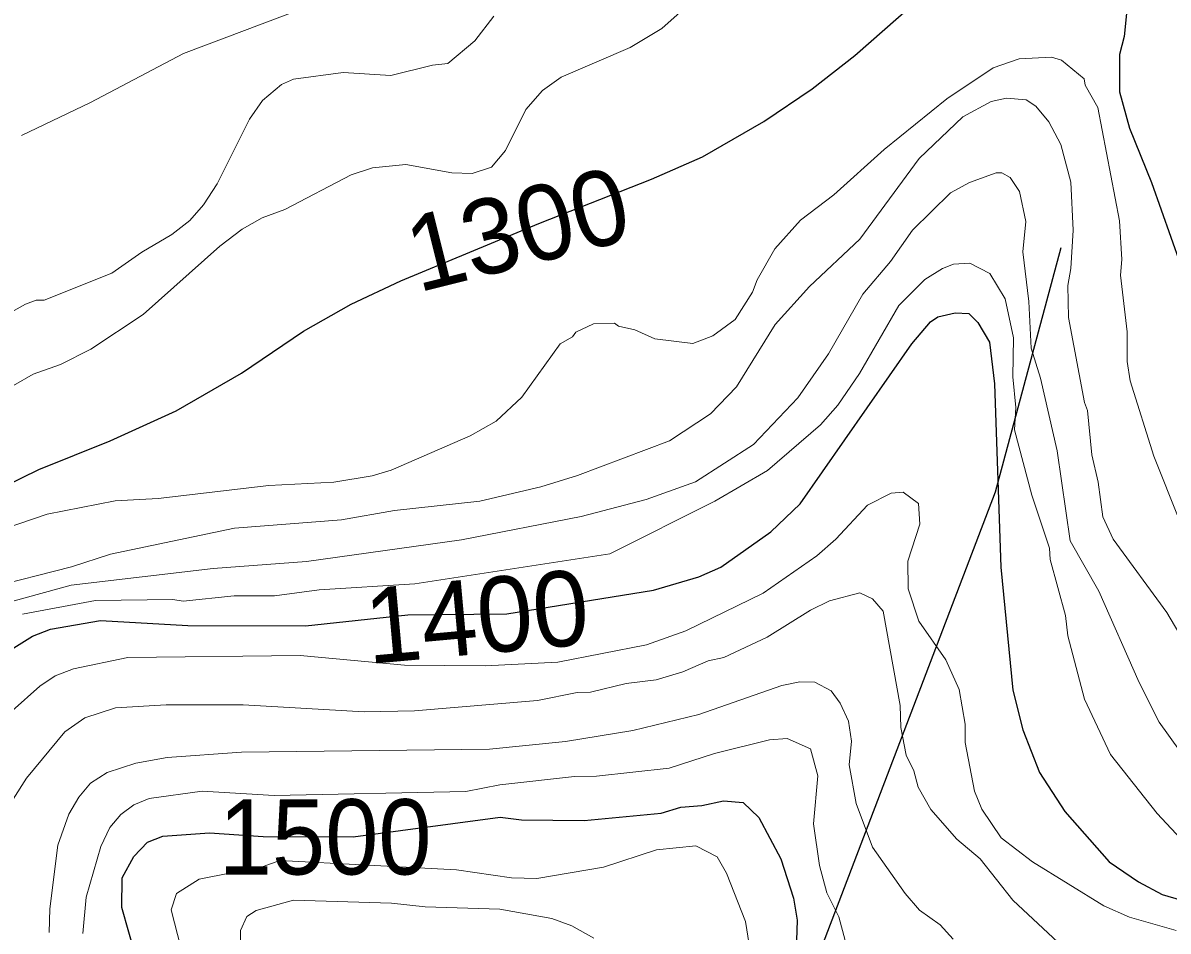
# Model space of a CAD drawing. Extents: x 598.3 to 623.2, y 6902.2 to 6930.1.
# Drawn here: x 615.765 to 616.981, y 6910.84 to 6911.805 of the extents above; entities that cross this region are included whole.
import ezdxf
from ezdxf.enums import TextEntityAlignment as Align

# ---------------------------------------------------------------- set-up
doc = ezdxf.new("R2010")
doc.units = 0
doc.header["$LTSCALE"] = 0.032
for name, color, linetype, lineweight in [('1', 7, 'Continuous', 25), ('2', 7, 'Continuous', 13), ('26', 7, 'Continuous', 25)]:
    doc.layers.add(name, color=color, linetype=linetype, lineweight=lineweight)
doc.layers.add('61', color=7, linetype='Continuous')

msp = doc.modelspace()

# ---------------------------------------------------------------- linework, layer by layer
at = {"layer": '1'}
for points in [[(616.9015, 6911.9063), (616.9282, 6911.8816), (616.9379, 6911.8485), (616.9387, 6911.8287), (616.9346, 6911.7902), (616.9299, 6911.7711), (616.9299, 6911.7316), (616.9404, 6911.6928), (616.9637, 6911.6351), (617.0049, 6911.5189)], [(615.7081, 6911.2947), (615.7816, 6911.3302), (615.8571, 6911.3606), (615.9275, 6911.3926), (615.9967, 6911.4328), (616.0626, 6911.4773), (616.1134, 6911.5058), (616.1663, 6911.5306), (616.3126, 6911.5915), (616.4324, 6911.6387), (616.4865, 6911.6625), (616.552, 6911.6999), (616.6031, 6911.7345), (616.6484, 6911.7701), (616.724, 6911.8368)], [(615.7366, 6911.1296), (615.7746, 6911.1534), (615.794, 6911.1606), (615.847, 6911.17), (615.9399, 6911.1645), (616.065, 6911.1644), (616.1734, 6911.1758), (616.2787, 6911.1771), (616.4346, 6911.202), (616.4827, 6911.2162), (616.5063, 6911.2264), (616.5593, 6911.2642), (616.5904, 6911.2937), (616.7092, 6911.4638), (616.729, 6911.4872), (616.7366, 6911.4924), (616.7552, 6911.4968), (616.7697, 6911.4961), (616.7792, 6911.4866), (616.7915, 6911.4657)], [(616.7915, 6911.4657), (616.797, 6911.4214), (616.8036, 6911.2265), (616.8165, 6911.096), (616.827, 6911.0539), (616.8447, 6911.0085), (616.8715, 6910.967), (616.9187, 6910.9134), (616.9498, 6910.8924), (616.975, 6910.879), (617.0755, 6910.8496)], [(615.8845, 6910.8125), (615.8698, 6910.8652), (615.8702, 6910.8967), (615.8824, 6910.9192), (615.8968, 6910.9344), (615.9132, 6910.941), (615.9629, 6910.9444), (616.0198, 6910.9403), (616.1154, 6910.9401), (616.2715, 6910.9611), (616.2945, 6910.9581), (616.3608, 6910.9574), (616.4428, 6910.9654), (616.4636, 6910.9718), (616.4859, 6910.9734), (616.5089, 6910.9783), (616.5299, 6910.9766), (616.5464, 6910.9607), (616.5699, 6910.9169), (616.5834, 6910.8749), (616.5874, 6910.8515), (616.5866, 6910.8301)]]:
    msp.add_lwpolyline(points, dxfattribs=at)
at = {"layer": '2'}
for points in [[(616.4857, 6911.8367), (616.4436, 6911.7988), (616.4099, 6911.7787), (616.3365, 6911.7469), (616.3165, 6911.7329), (616.2989, 6911.7127), (616.2775, 6911.6691), (616.2623, 6911.6515), (616.242, 6911.6446), (616.2202, 6911.6454), (616.1716, 6911.6542), (616.136, 6911.6508), (616.1132, 6911.6434), (616.0429, 6911.6065), (616.0189, 6911.5978), (615.9976, 6911.5856), (615.9737, 6911.5677), (615.8923, 6911.4949), (615.8368, 6911.4582), (615.8044, 6911.442), (615.7755, 6911.4316), (615.7547, 6911.4196)], [(615.7107, 6911.4745), (615.7674, 6911.506), (615.7787, 6911.5101), (615.7872, 6911.5103), (615.8592, 6911.539), (615.891, 6911.5613), (615.9227, 6911.5799), (615.9418, 6911.5947), (615.9565, 6911.6116), (615.9708, 6911.6338), (616.0052, 6911.7026), (616.0193, 6911.7224), (616.0392, 6911.7391), (616.0522, 6911.7448), (616.1047, 6911.7521), (616.1556, 6911.749), (616.1996, 6911.7599), (616.2162, 6911.7617), (616.2446, 6911.7857), (616.2649, 6911.8117)], [(616.062, 6911.8201), (615.9353, 6911.7721), (615.8364, 6911.7202), (615.763, 6911.6852)], [(616.9934, 6911.2762), (616.9664, 6911.3444), (616.9411, 6911.4246), (616.938, 6911.4452), (616.9379, 6911.4764), (616.9307, 6911.5369), (616.9323, 6911.5533), (616.9298, 6911.5946), (616.9069, 6911.7147), (616.8934, 6911.7387), (616.8921, 6911.7454), (616.8683, 6911.7651), (616.8576, 6911.7682), (616.823, 6911.7667), (616.7955, 6911.757), (616.7463, 6911.7242), (616.6796, 6911.6704), (616.6263, 6911.6219), (616.5907, 6911.5951), (616.5636, 6911.5647), (616.5448, 6911.5318), (616.5399, 6911.5188), (616.5214, 6911.4895), (616.4978, 6911.4722), (616.4764, 6911.4641), (616.4359, 6911.4692)], [(615.7269, 6911.2041), (615.8162, 6911.2269), (615.8578, 6911.2405), (615.9895, 6911.2681), (616.1031, 6911.277), (616.1595, 6911.2868), (616.2501, 6911.2965), (616.3149, 6911.3119), (616.3537, 6911.324), (616.4517, 6911.3609), (616.495, 6911.3893), (616.5227, 6911.4181), (616.564, 6911.4842), (616.6004, 6911.5248), (616.6539, 6911.5751), (616.7169, 6911.6607), (616.7633, 6911.7048), (616.7933, 6911.7212), (616.8096, 6911.7246), (616.8307, 6911.723), (616.8407, 6911.7164), (616.8545, 6911.6995), (616.8673, 6911.6755), (616.8779, 6911.6354), (616.8805, 6911.5846)], [(615.7554, 6911.1909), (615.816, 6911.2073), (615.9668, 6911.2252), (616.0659, 6911.2325), (616.2305, 6911.2556), (616.3577, 6911.2804), (616.4269, 6911.2985), (616.4792, 6911.3172), (616.5408, 6911.3567), (616.5881, 6911.4063), (616.6204, 6911.4532), (616.6569, 6911.5164), (616.6865, 6911.5513), (616.7098, 6911.5847), (616.7502, 6911.6242), (616.7705, 6911.6352), (616.7988, 6911.6453), (616.8049, 6911.6453), (616.8137, 6911.6406), (616.8234, 6911.6257), (616.8303, 6911.5937), (616.8272, 6911.5615), (616.8334, 6911.5088), (616.8358, 6911.4593), (616.8457, 6911.4273), (616.8634, 6911.3501), (616.8772, 6911.2546), (616.9078, 6911.2012), (616.9507, 6911.104), (616.9718, 6911.062), (617.0051, 6911.0157)], [(616.8805, 6911.5846), (616.8782, 6911.544), (616.8748, 6911.5256), (616.8756, 6911.4918), (616.8926, 6911.4014), (616.8959, 6911.393), (616.9005, 6911.3459), (616.9072, 6911.317), (616.9121, 6911.28), (616.923, 6911.2564), (616.9799, 6911.1785), (617.0217, 6911.1075)], [(615.7641, 6911.1766), (615.8417, 6911.1911), (615.924, 6911.1921), (615.935, 6911.1904), (615.989, 6911.196), (616.0319, 6911.1961), (616.0793, 6911.2025), (616.181, 6911.2089), (616.3882, 6911.2406), (616.4998, 6911.2967), (616.5556, 6911.3294), (616.6119, 6911.3777), (616.6305, 6911.3987), (616.6536, 6911.4322), (616.6952, 6911.5046), (616.7229, 6911.5321), (616.7418, 6911.544), (616.7532, 6911.5483), (616.7709, 6911.5496), (616.792, 6911.5385), (616.8084, 6911.5115), (616.8173, 6911.4702), (616.8165, 6911.4286), (616.8197, 6911.3963), (616.8182, 6911.3723), (616.8367, 6911.3029), (616.8552, 6911.2468), (616.8562, 6911.2347), (616.8723, 6911.1753), (616.8748, 6911.1537), (616.8925, 6911.0862), (616.9203, 6911.0275), (616.9697, 6910.9648), (616.9998, 6910.9328)], [(616.4359, 6911.4692), (616.4148, 6911.4786), (616.3974, 6911.4826), (616.3933, 6911.4859), (616.3709, 6911.4849), (616.3521, 6911.4762), (616.3486, 6911.4713), (616.3356, 6911.4638), (616.2947, 6911.407), (616.2673, 6911.3818), (616.2399, 6911.3659), (616.1557, 6911.3295), (616.1358, 6911.3236), (616.095, 6911.3167), (616.0258, 6911.3134), (615.9082, 6911.2996), (615.8627, 6911.2972), (615.7903, 6911.2827), (615.7458, 6911.2678)], [(615.7532, 6911.0741), (615.7825, 6911.1003), (615.7989, 6911.111), (615.8182, 6911.1185), (615.8762, 6911.1305), (616.0593, 6911.1329), (616.17, 6911.1224), (616.2557, 6911.1216), (616.333, 6911.1257), (616.427, 6911.144), (616.469, 6911.1591), (616.5513, 6911.1989), (616.6081, 6911.2385), (616.6282, 6911.2563), (616.6619, 6911.2924), (616.687, 6911.3053), (616.6999, 6911.3061), (616.7162, 6911.2943), (616.7177, 6911.2722), (616.7047, 6911.2331), (616.7052, 6911.2036), (616.7166, 6911.1692), (616.7451, 6911.1283), (616.7595, 6911.0966), (616.7656, 6911.0598), (616.7656, 6911.0404), (616.7757, 6910.9887), (616.7833, 6910.9694), (616.8039, 6910.9391), (616.8373, 6910.9137), (616.9132, 6910.8667), (616.9405, 6910.8549), (616.99, 6910.8405)], [(615.7542, 6910.9802), (615.7682, 6911.0026), (615.809, 6911.0515), (615.8303, 6911.0664), (615.8629, 6911.077), (615.9169, 6911.0803), (615.9985, 6911.0803), (616.1271, 6911.073), (616.1808, 6911.0739), (616.3113, 6911.0848), (616.3535, 6911.0935), (616.3675, 6911.0937), (616.4056, 6911.103), (616.4374, 6911.1069), (616.4658, 6911.1155), (616.4927, 6911.1272), (616.5092, 6911.1306), (616.5553, 6911.1521), (616.6015, 6911.181), (616.6217, 6911.1909), (616.6537, 6911.1992), (616.6674, 6911.193), (616.6788, 6911.1797), (616.6966, 6911.0795), (616.6974, 6911.0561), (616.7029, 6911.027), (616.7111, 6911.0101), (616.7157, 6910.9929), (616.7292, 6910.9692), (616.7569, 6910.9375), (616.7816, 6910.9168), (616.8164, 6910.873), (616.9182, 6910.7779)], [(616.7529, 6910.8314), (616.7392, 6910.8467), (616.7173, 6910.8622), (616.7019, 6910.8799), (616.6674, 6910.9292), (616.6498, 6910.9756), (616.6425, 6911.0166), (616.6449, 6911.0418), (616.6417, 6911.0631), (616.633, 6911.0822), (616.6233, 6911.0953), (616.6061, 6911.1045), (616.5901, 6911.1046), (616.571, 6911.1007), (616.4826, 6911.0702), (616.4128, 6911.0529), (616.3412, 6911.0413), (616.2605, 6911.0334), (615.9968, 6911.0301), (615.9179, 6911.0244), (615.8845, 6911.0185), (615.8542, 6911.0086), (615.8364, 6910.9971), (615.824, 6910.9823), (615.8134, 6910.9643), (615.8015, 6910.9311), (615.7933, 6910.8635), (615.7924, 6910.8386)], [(615.8282, 6910.8375), (615.8319, 6910.8762), (615.8475, 6910.9299), (615.8569, 6910.9501), (615.8687, 6910.9639), (615.8823, 6910.9742), (615.8988, 6910.9808), (615.9552, 6910.9888), (616.0316, 6910.984), (616.2351, 6910.9884), (616.2712, 6910.9953), (616.3505, 6911.0043), (616.3741, 6911.0046), (616.4512, 6911.0131), (616.4995, 6911.0285), (616.5577, 6911.0431), (616.5766, 6911.0446), (616.6014, 6911.0336), (616.6092, 6911.005), (616.6045, 6910.9539), (616.6109, 6910.9095), (616.6189, 6910.8806), (616.6316, 6910.8553), (616.6384, 6910.8301)], [(615.9459, 6910.7702), (615.9221, 6910.8625), (615.9276, 6910.8801), (615.9517, 6910.8951), (616.0198, 6910.9085), (616.0374, 6910.9151), (616.2252, 6910.9051), (616.2836, 6910.8966), (616.3106, 6910.8958), (616.3813, 6910.9079), (616.4378, 6910.9263), (616.4797, 6910.9304), (616.5021, 6910.9187), (616.512, 6910.9017), (616.5322, 6910.8502), (616.5364, 6910.8256)], [(616.3712, 6910.8326), (616.3478, 6910.8457), (616.3264, 6910.8535), (616.2712, 6910.8633), (616.1919, 6910.8658), (616.1562, 6910.8698), (616.0519, 6910.873), (616.0123, 6910.8619), (616.0025, 6910.8555), (615.9957, 6910.8407), (615.9957, 6910.8089)]]:
    msp.add_lwpolyline(points, dxfattribs=at)
at = {"layer": '26'}
msp.add_lwpolyline([(613.9495, 6909.361), (614.0968, 6909.3145), (614.2247, 6909.3145), (614.3409, 6909.3145), (614.6122, 6909.361), (614.9339, 6909.4618), (615.2362, 6909.5742), (615.8292, 6909.8145), (615.9842, 6909.9191), (616.0888, 6909.9966), (616.2826, 6910.2176), (616.5229, 6910.5857), (616.7981, 6911.3066), (616.8678, 6911.5663)], dxfattribs=at)

# ---------------------------------------------------------------- texts
at = {"layer": '61'}
for s, rotation, p in [('1300', 14.036, (616.2998, 6911.547)), ('1400', 5.194, (616.2504, 6911.1344))]:
    msp.add_text(s, height=0.08, rotation=rotation, dxfattribs=at).set_placement(p, align=Align.CENTER)
at = {"layer": '61', "width": 0.95}
msp.add_text('1500', height=0.08, dxfattribs=at).set_placement((616.0857, 6910.9001), align=Align.CENTER)

doc.saveas('drawing.dxf')
